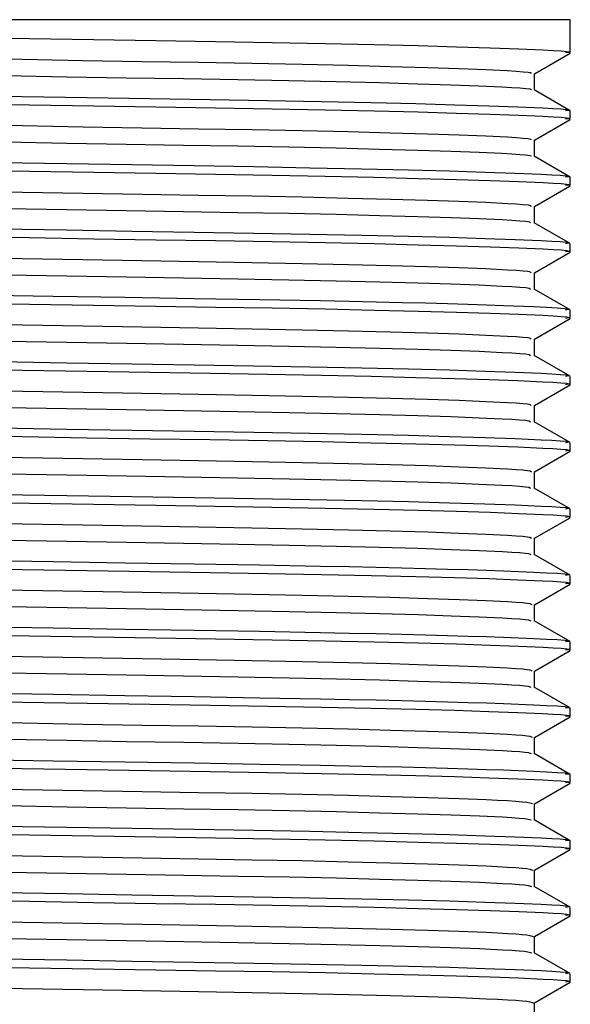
# Model space of a CAD drawing. Header units: millimetres. Extents: x 262469 to 275208, y -32539 to 9411.
# Tile 313 of 428: x 269240.48 to 269243.18, y -13352.83 to -13347.98. Entities that reach past the tile are written whole.
import ezdxf

# ---------------------------------------------------------------- set-up
doc = ezdxf.new("R2010")
doc.units = ezdxf.units.MM
doc.header["$LTSCALE"] = 100
doc.layers.add('$ IE_TELETECHNIKA', color=5, linetype='Continuous', lineweight=30)

msp = doc.modelspace()

# ---------------------------------------------------------------- linework, layer by layer
at = {"layer": '$ IE_TELETECHNIKA', "color": 7, "linetype": 'Continuous'}
for p, q in [((269243.1836, -13347.9838), (269236.4876, -13347.9838)), ((269243.1836, -13348.1472), (269243.1836, -13347.9838)), ((269243.0069, -13348.2498), (269243.1826, -13348.1483)), ((269242.9885, -13348.2439), (269242.9895, -13348.2492)), ((269243.0069, -13348.3302), (269243.0069, -13348.2492)), ((269243.1826, -13348.4317), (269243.0057, -13348.3296)), ((269243.1836, -13348.4738), (269243.1836, -13348.433)), ((269243.0069, -13348.5764), (269243.1826, -13348.4749)), ((269243.0069, -13348.6568), (269243.0069, -13348.5757)), ((269243.1826, -13348.7582), (269243.0057, -13348.6561)), ((269243.1836, -13348.8004), (269243.1836, -13348.7595)), ((269243.0069, -13348.9029), (269243.1826, -13348.8014)), ((269243.0069, -13348.9833), (269243.0069, -13348.9023)), ((269243.1826, -13349.0848), (269243.0057, -13348.9827)), ((269243.1836, -13349.1269), (269243.1836, -13349.0861)), ((269243.0069, -13349.2295), (269243.1826, -13349.128)), ((269243.0069, -13349.3099), (269243.0069, -13349.2289)), ((269243.1826, -13349.4114), (269243.0057, -13349.3093)), ((269243.1836, -13349.4535), (269243.1836, -13349.4127)), ((269243.0069, -13349.5561), (269243.1826, -13349.4546)), ((269243.0069, -13349.6365), (269243.0069, -13349.5555)), ((269243.1826, -13349.738), (269243.0057, -13349.6358)), ((269243.1836, -13349.7801), (269243.1836, -13349.7392)), ((269243.0069, -13349.8826), (269243.1826, -13349.7812)), ((269243.0069, -13349.9631), (269243.0069, -13349.882)), ((269243.1826, -13350.0645), (269243.0057, -13349.9624)), ((269243.1836, -13350.1066), (269243.1836, -13350.0658)), ((269243.0069, -13350.2092), (269243.1826, -13350.1077)), ((269243.0069, -13350.2896), (269243.0069, -13350.2086)), ((269243.1826, -13350.3911), (269243.0057, -13350.289)), ((269243.1836, -13350.4332), (269243.1836, -13350.3924)), ((269243.0069, -13350.5358), (269243.1826, -13350.4343)), ((269243.0069, -13350.6162), (269243.0069, -13350.5352)), ((269243.1826, -13350.7177), (269243.0057, -13350.6155)), ((269243.1836, -13350.7598), (269243.1836, -13350.719)), ((269243.0069, -13350.8624), (269243.1826, -13350.7609)), ((269243.0069, -13350.9428), (269243.0069, -13350.8618)), ((269243.1826, -13351.0442), (269243.0057, -13350.9421)), ((269243.1836, -13351.0863), (269243.1836, -13351.0455)), ((269243.0069, -13351.1889), (269243.1826, -13351.0874)), ((269243.0069, -13351.2693), (269243.0069, -13351.1883)), ((269243.1826, -13351.3708), (269243.0057, -13351.2687)), ((269243.0069, -13351.5155), (269243.1826, -13351.414)), ((269243.1836, -13351.4129), (269243.1836, -13351.3721)), ((269243.0069, -13351.5959), (269243.0069, -13351.5149)), ((269243.1826, -13351.6974), (269243.0057, -13351.5953)), ((269243.1836, -13351.7395), (269243.1836, -13351.6987)), ((269243.0069, -13351.8421), (269243.1826, -13351.7406)), ((269243.0069, -13351.9225), (269243.0069, -13351.8415)), ((269243.1826, -13352.024), (269243.0057, -13351.9218)), ((269243.1836, -13352.0661), (269243.1836, -13352.0252)), ((269243.0069, -13352.1687), (269243.1826, -13352.0672)), ((269243.0069, -13352.2491), (269243.0069, -13352.168)), ((269243.1826, -13352.3505), (269243.0057, -13352.2484)), ((269243.1836, -13352.3926), (269243.1836, -13352.3518)), ((269243.0069, -13352.4952), (269243.1826, -13352.3937)), ((269243.0069, -13352.5756), (269243.0069, -13352.4946)), ((269243.1826, -13352.6771), (269243.0057, -13352.575)), ((269243.0069, -13352.8218), (269243.1826, -13352.7203)), ((269243.1836, -13352.7192), (269243.1836, -13352.6784)), ((269243.0069, -13352.9022), (269243.0069, -13352.8212))]:
    msp.add_line(p, q, dxfattribs=at)
for points in [[(269239.8771, -13348.0662), (269240.5245, -13348.0767), (269240.8396, -13348.0818), (269241.1451, -13348.0866), (269241.4384, -13348.0914), (269241.717, -13348.0962), (269241.9782, -13348.1011), (269242.2186, -13348.1062), (269242.4349, -13348.1113), (269242.6245, -13348.1166), (269242.7889, -13348.1219), (269242.9304, -13348.1272), (269243.0504, -13348.1324), (269243.0994, -13348.1349), (269243.1386, -13348.1374), (269243.1658, -13348.1399), (269243.179, -13348.1424), (269243.1764, -13348.1448), (269243.1603, -13348.1472)], [(269239.8755, -13348.1682), (269240.4885, -13348.1788), (269240.7872, -13348.1839), (269241.0769, -13348.1888), (269241.3548, -13348.1936), (269241.6182, -13348.1983), (269241.8647, -13348.2032), (269242.0921, -13348.2082), (269242.2984, -13348.2134), (269242.4811, -13348.2187), (269242.6376, -13348.224), (269242.768, -13348.2292), (269242.874, -13348.2345), (269242.9172, -13348.237), (269242.952, -13348.2396), (269242.9769, -13348.242), (269242.9903, -13348.2445), (269242.9895, -13348.2492)], [(269240.4076, -13348.259), (269240.708, -13348.2642), (269241.0002, -13348.2692), (269241.2813, -13348.2739), (269241.5488, -13348.2786), (269241.7999, -13348.2835), (269242.0326, -13348.2885), (269242.2447, -13348.2936), (269242.434, -13348.2989), (269242.5976, -13348.3042), (269242.7346, -13348.3094), (269242.8474, -13348.3147), (269242.8951, -13348.3173), (269242.9352, -13348.3198), (269242.9658, -13348.3223), (269242.9849, -13348.3248), (269242.9913, -13348.3272), (269242.9893, -13348.3295)], [(269239.8353, -13348.3512), (269240.4886, -13348.3619), (269240.8072, -13348.367), (269241.1162, -13348.3719), (269241.4131, -13348.3768), (269241.6952, -13348.3816), (269241.96, -13348.3865), (269242.2039, -13348.3916), (269242.4235, -13348.3968), (269242.616, -13348.4021), (269242.7827, -13348.4074), (269242.9262, -13348.4128), (269243.0478, -13348.418), (269243.0976, -13348.4205), (269243.1375, -13348.4231), (269243.1653, -13348.4256), (269243.179, -13348.4281), (269243.1765, -13348.4305), (269243.1603, -13348.433)], [(269239.8773, -13348.3927), (269240.5246, -13348.4033), (269240.8398, -13348.4084), (269241.1452, -13348.4132), (269241.4385, -13348.418), (269241.7171, -13348.4228), (269241.9782, -13348.4277), (269242.2187, -13348.4327), (269242.4349, -13348.4379), (269242.6246, -13348.4432), (269242.7889, -13348.4485), (269242.9304, -13348.4537), (269243.0504, -13348.4589), (269243.0994, -13348.4615), (269243.1386, -13348.464), (269243.1658, -13348.4665), (269243.179, -13348.4689), (269243.1764, -13348.4714), (269243.1603, -13348.4738)], [(269239.8759, -13348.4948), (269240.4889, -13348.5053), (269240.7876, -13348.5105), (269241.0772, -13348.5154), (269241.3551, -13348.5201), (269241.6185, -13348.5248), (269241.8649, -13348.5297), (269242.0923, -13348.5348), (269242.2986, -13348.54), (269242.4811, -13348.5452), (269242.6377, -13348.5505), (269242.7682, -13348.5558), (269242.8743, -13348.561), (269242.9173, -13348.5636), (269242.9518, -13348.5661), (269242.9763, -13348.5686), (269242.9894, -13348.571), (269242.9897, -13348.5757)], [(269240.4075, -13348.5856), (269240.708, -13348.5907), (269241.0002, -13348.5957), (269241.2813, -13348.6005), (269241.5488, -13348.6052), (269241.7999, -13348.61), (269242.0326, -13348.615), (269242.2448, -13348.6202), (269242.434, -13348.6254), (269242.5975, -13348.6307), (269242.7347, -13348.636), (269242.8478, -13348.6413), (269242.8954, -13348.6438), (269242.9351, -13348.6464), (269242.9653, -13348.6489), (269242.984, -13348.6514), (269242.9902, -13348.6537), (269242.9889, -13348.6561)], [(269240.378, -13348.6867), (269240.707, -13348.692), (269241.0268, -13348.6971), (269241.3347, -13348.702), (269241.6279, -13348.707), (269241.9035, -13348.712), (269242.158, -13348.7172), (269242.3878, -13348.7225), (269242.5895, -13348.7279), (269242.7637, -13348.7334), (269242.9132, -13348.7388), (269243.0398, -13348.7442), (269243.0921, -13348.7468), (269243.1341, -13348.7494), (269243.1637, -13348.752), (269243.1786, -13348.7545), (269243.1767, -13348.757), (269243.1603, -13348.7595)], [(269239.8772, -13348.7193), (269240.5245, -13348.7299), (269240.8397, -13348.7349), (269241.1452, -13348.7398), (269241.4384, -13348.7446), (269241.717, -13348.7494), (269241.9782, -13348.7543), (269242.2186, -13348.7593), (269242.4349, -13348.7645), (269242.6245, -13348.7697), (269242.7889, -13348.775), (269242.9304, -13348.7803), (269243.0504, -13348.7855), (269243.0994, -13348.788), (269243.1386, -13348.7906), (269243.1658, -13348.7931), (269243.179, -13348.7955), (269243.1764, -13348.7979), (269243.1603, -13348.8004)], [(269239.8763, -13348.8214), (269240.4893, -13348.8319), (269240.7879, -13348.837), (269241.0775, -13348.842), (269241.3553, -13348.8467), (269241.6186, -13348.8514), (269241.8651, -13348.8563), (269242.0925, -13348.8614), (269242.2987, -13348.8665), (269242.4812, -13348.8718), (269242.6377, -13348.8771), (269242.7684, -13348.8824), (269242.8745, -13348.8876), (269242.9173, -13348.8902), (269242.9515, -13348.8927), (269242.9757, -13348.8952), (269242.9886, -13348.8976), (269242.9899, -13348.9023)], [(269240.4076, -13348.9121), (269240.7081, -13348.9173), (269241.0003, -13348.9223), (269241.2814, -13348.9271), (269241.5489, -13348.9318), (269241.8, -13348.9366), (269242.0327, -13348.9416), (269242.2449, -13348.9468), (269242.4341, -13348.952), (269242.5975, -13348.9573), (269242.7349, -13348.9626), (269242.8481, -13348.9678), (269242.8956, -13348.9704), (269242.9351, -13348.973), (269242.9648, -13348.9755), (269242.9831, -13348.9779), (269242.9886, -13348.9827)], [(269240.378, -13349.0132), (269240.7069, -13349.0186), (269241.0268, -13349.0237), (269241.3347, -13349.0286), (269241.6278, -13349.0335), (269241.9035, -13349.0386), (269242.158, -13349.0437), (269242.3878, -13349.049), (269242.5895, -13349.0544), (269242.7637, -13349.0599), (269242.9132, -13349.0654), (269243.0398, -13349.0707), (269243.0921, -13349.0734), (269243.1341, -13349.076), (269243.1637, -13349.0785), (269243.1786, -13349.0811), (269243.1767, -13349.0836), (269243.1603, -13349.0861)], [(269239.8772, -13349.0459), (269240.5245, -13349.0564), (269240.8397, -13349.0615), (269241.1452, -13349.0664), (269241.4384, -13349.0711), (269241.717, -13349.0759), (269241.9782, -13349.0808), (269242.2186, -13349.0859), (269242.4349, -13349.091), (269242.6245, -13349.0963), (269242.7889, -13349.1016), (269242.9304, -13349.1069), (269243.0504, -13349.1121), (269243.0994, -13349.1146), (269243.1386, -13349.1171), (269243.1658, -13349.1196), (269243.179, -13349.1221), (269243.1764, -13349.1245), (269243.1603, -13349.1269)], [(269239.8753, -13349.1479), (269240.4884, -13349.1585), (269240.7871, -13349.1636), (269241.0768, -13349.1685), (269241.3547, -13349.1733), (269241.6181, -13349.178), (269241.8647, -13349.1829), (269242.0922, -13349.1879), (269242.2984, -13349.1931), (269242.4809, -13349.1984), (269242.6375, -13349.2037), (269242.7684, -13349.2089), (269242.8746, -13349.2142), (269242.9173, -13349.2167), (269242.9512, -13349.2193), (269242.9751, -13349.2217), (269242.9878, -13349.2242), (269242.9903, -13349.2289)], [(269240.4077, -13349.2387), (269240.7082, -13349.2439), (269241.0004, -13349.2489), (269241.2815, -13349.2536), (269241.549, -13349.2584), (269241.8001, -13349.2632), (269242.0328, -13349.2682), (269242.245, -13349.2733), (269242.4341, -13349.2786), (269242.5975, -13349.2839), (269242.735, -13349.2892), (269242.8485, -13349.2944), (269242.8958, -13349.297), (269242.9349, -13349.2995), (269242.9643, -13349.3021), (269242.9821, -13349.3045), (269242.9884, -13349.3092)], [(269239.17, -13349.3201), (269240.64, -13349.3441), (269240.9937, -13349.3497), (269241.3333, -13349.3552), (269241.6551, -13349.3606), (269241.9552, -13349.3661), (269242.0957, -13349.369), (269242.229, -13349.3719), (269242.3544, -13349.3748), (269242.4713, -13349.3777), (269242.5796, -13349.3807), (269242.6794, -13349.3837), (269242.7714, -13349.3868), (269242.8559, -13349.3898), (269243.0042, -13349.3957), (269243.0669, -13349.3986), (269243.1186, -13349.4015), (269243.1562, -13349.4044), (269243.1769, -13349.4072), (269243.1777, -13349.4099), (269243.1603, -13349.4127)], [(269239.8771, -13349.3725), (269240.5244, -13349.383), (269240.8396, -13349.3881), (269241.1451, -13349.3929), (269241.4384, -13349.3977), (269241.717, -13349.4025), (269241.9782, -13349.4074), (269242.2186, -13349.4125), (269242.4349, -13349.4176), (269242.6245, -13349.4229), (269242.7889, -13349.4282), (269242.9304, -13349.4335), (269243.0504, -13349.4386), (269243.0994, -13349.4412), (269243.1386, -13349.4437), (269243.1658, -13349.4462), (269243.179, -13349.4487), (269243.1764, -13349.4511), (269243.1603, -13349.4535)], [(269239.8759, -13349.4745), (269240.4889, -13349.485), (269240.7876, -13349.4902), (269241.0772, -13349.4951), (269241.355, -13349.4998), (269241.6184, -13349.5046), (269241.8649, -13349.5095), (269242.0924, -13349.5145), (269242.2986, -13349.5197), (269242.481, -13349.5249), (269242.6376, -13349.5302), (269242.7686, -13349.5355), (269242.8748, -13349.5407), (269242.9173, -13349.5433), (269242.9509, -13349.5458), (269242.9745, -13349.5483), (269242.987, -13349.5507), (269242.9908, -13349.5554)], [(269240.4078, -13349.5653), (269240.7083, -13349.5705), (269241.0005, -13349.5754), (269241.2816, -13349.5802), (269241.5491, -13349.5849), (269241.8002, -13349.5898), (269242.0329, -13349.5948), (269242.2451, -13349.5999), (269242.4342, -13349.6052), (269242.5976, -13349.6105), (269242.7352, -13349.6157), (269242.8488, -13349.621), (269242.8959, -13349.6236), (269242.9348, -13349.6261), (269242.9637, -13349.6286), (269242.9812, -13349.6311), (269242.9884, -13349.6358)], [(269240.378, -13349.6664), (269240.707, -13349.6717), (269241.0268, -13349.6768), (269241.3347, -13349.6817), (269241.6279, -13349.6867), (269241.9035, -13349.6917), (269242.158, -13349.6969), (269242.3878, -13349.7022), (269242.5895, -13349.7076), (269242.7637, -13349.7131), (269242.9132, -13349.7185), (269243.0398, -13349.7239), (269243.0921, -13349.7265), (269243.1341, -13349.7291), (269243.1637, -13349.7317), (269243.1786, -13349.7342), (269243.1767, -13349.7368), (269243.1603, -13349.7392)], [(269239.8353, -13349.6983), (269240.4886, -13349.709), (269240.8072, -13349.7141), (269241.1162, -13349.719), (269241.4131, -13349.7239), (269241.6952, -13349.7287), (269241.96, -13349.7336), (269242.2039, -13349.7387), (269242.4235, -13349.7439), (269242.616, -13349.7492), (269242.7827, -13349.7545), (269242.9262, -13349.7599), (269243.0478, -13349.7651), (269243.0976, -13349.7677), (269243.1375, -13349.7702), (269243.1653, -13349.7727), (269243.179, -13349.7752), (269243.1765, -13349.7776), (269243.1603, -13349.7801)], [(269239.8762, -13349.8011), (269240.4892, -13349.8116), (269240.7878, -13349.8168), (269241.0774, -13349.8217), (269241.3552, -13349.8264), (269241.6186, -13349.8312), (269241.8651, -13349.836), (269242.0925, -13349.8411), (269242.2987, -13349.8463), (269242.4811, -13349.8515), (269242.6376, -13349.8568), (269242.7688, -13349.8621), (269242.875, -13349.8673), (269242.9172, -13349.8699), (269242.9506, -13349.8724), (269242.9738, -13349.8749), (269242.9864, -13349.8773), (269242.9914, -13349.882)], [(269240.4079, -13349.8919), (269240.7084, -13349.897), (269241.0006, -13349.902), (269241.2817, -13349.9068), (269241.5492, -13349.9115), (269241.8003, -13349.9163), (269242.0331, -13349.9213), (269242.2452, -13349.9265), (269242.4342, -13349.9317), (269242.5976, -13349.937), (269242.7354, -13349.9423), (269242.8491, -13349.9476), (269242.8961, -13349.9502), (269242.9346, -13349.9527), (269242.9632, -13349.9552), (269242.9803, -13349.9576), (269242.9885, -13349.9624)], [(269240.3781, -13349.993), (269240.707, -13349.9983), (269241.0268, -13350.0034), (269241.3347, -13350.0083), (269241.6279, -13350.0133), (269241.9035, -13350.0183), (269242.158, -13350.0234), (269242.3878, -13350.0287), (269242.5895, -13350.0342), (269242.7637, -13350.0396), (269242.9132, -13350.0451), (269243.0398, -13350.0505), (269243.0921, -13350.0531), (269243.1341, -13350.0557), (269243.1637, -13350.0583), (269243.1786, -13350.0608), (269243.1767, -13350.0633), (269243.1603, -13350.0658)], [(269239.8353, -13350.0249), (269240.4886, -13350.0356), (269240.8072, -13350.0407), (269241.1162, -13350.0456), (269241.4131, -13350.0504), (269241.6952, -13350.0553), (269241.96, -13350.0602), (269242.2039, -13350.0653), (269242.4235, -13350.0705), (269242.616, -13350.0758), (269242.7827, -13350.0811), (269242.9262, -13350.0864), (269243.0478, -13350.0917), (269243.0976, -13350.0942), (269243.1375, -13350.0968), (269243.1653, -13350.0993), (269243.179, -13350.1018), (269243.1765, -13350.1042), (269243.1603, -13350.1066)], [(269239.8767, -13350.1277), (269240.4896, -13350.1382), (269240.7882, -13350.1433), (269241.0777, -13350.1482), (269241.3555, -13350.153), (269241.6189, -13350.1577), (269241.8653, -13350.1626), (269242.0927, -13350.1676), (269242.2988, -13350.1728), (269242.4811, -13350.1781), (269242.6377, -13350.1834), (269242.769, -13350.1887), (269242.8751, -13350.1939), (269242.9171, -13350.1965), (269242.9502, -13350.199), (269242.9732, -13350.2015), (269242.9858, -13350.2039), (269242.9921, -13350.2086)], [(269240.408, -13350.2184), (269240.7085, -13350.2236), (269241.0007, -13350.2286), (269241.2819, -13350.2334), (269241.5493, -13350.2381), (269241.8005, -13350.2429), (269242.0332, -13350.2479), (269242.2453, -13350.2531), (269242.4343, -13350.2583), (269242.5976, -13350.2636), (269242.7356, -13350.2689), (269242.8494, -13350.2741), (269242.8961, -13350.2767), (269242.9343, -13350.2793), (269242.9626, -13350.2818), (269242.9794, -13350.2842), (269242.9887, -13350.2889)], [(269240.3782, -13350.3195), (269240.7071, -13350.3248), (269241.0269, -13350.3299), (269241.3348, -13350.3349), (269241.6279, -13350.3398), (269241.9035, -13350.3449), (269242.1581, -13350.35), (269242.3878, -13350.3553), (269242.5895, -13350.3607), (269242.7637, -13350.3662), (269242.9132, -13350.3717), (269243.0398, -13350.377), (269243.0921, -13350.3797), (269243.1341, -13350.3823), (269243.1637, -13350.3848), (269243.1786, -13350.3874), (269243.1767, -13350.3899), (269243.1603, -13350.3924)], [(269239.8764, -13350.3522), (269240.5239, -13350.3627), (269240.8391, -13350.3678), (269241.1447, -13350.3726), (269241.438, -13350.3774), (269241.7166, -13350.3822), (269241.9779, -13350.3871), (269242.2184, -13350.3922), (269242.4347, -13350.3973), (269242.6244, -13350.4026), (269242.7888, -13350.4079), (269242.9304, -13350.4132), (269243.0503, -13350.4184), (269243.0994, -13350.4209), (269243.1386, -13350.4234), (269243.1658, -13350.4259), (269243.179, -13350.4284), (269243.1764, -13350.4308), (269243.1603, -13350.4332)], [(269239.8755, -13350.4542), (269240.4886, -13350.4648), (269240.7873, -13350.4699), (269241.077, -13350.4748), (269241.3548, -13350.4796), (269241.6183, -13350.4843), (269241.8648, -13350.4892), (269242.0923, -13350.4942), (269242.2985, -13350.4994), (269242.4808, -13350.5047), (269242.6376, -13350.51), (269242.769, -13350.5152), (269242.8751, -13350.5205), (269242.9169, -13350.523), (269242.9498, -13350.5256), (269242.9726, -13350.528), (269242.9853, -13350.5304), (269242.993, -13350.5351)], [(269240.4081, -13350.545), (269240.7086, -13350.5502), (269241.0008, -13350.5551), (269241.282, -13350.5599), (269241.5494, -13350.5647), (269241.8006, -13350.5695), (269242.0333, -13350.5745), (269242.2454, -13350.5796), (269242.4343, -13350.5849), (269242.5977, -13350.5902), (269242.7358, -13350.5955), (269242.8496, -13350.6007), (269242.8962, -13350.6033), (269242.9341, -13350.6059), (269242.962, -13350.6083), (269242.9786, -13350.6108), (269242.9891, -13350.6155)], [(269239.17, -13350.6264), (269240.64, -13350.6503), (269240.9937, -13350.656), (269241.3333, -13350.6614), (269241.6551, -13350.6669), (269241.9552, -13350.6724), (269242.0957, -13350.6753), (269242.229, -13350.6782), (269242.3544, -13350.6811), (269242.4713, -13350.684), (269242.5796, -13350.687), (269242.6794, -13350.69), (269242.7714, -13350.693), (269242.8559, -13350.6961), (269243.0042, -13350.702), (269243.0669, -13350.7049), (269243.1186, -13350.7078), (269243.1562, -13350.7106), (269243.1769, -13350.7134), (269243.1777, -13350.7162), (269243.1603, -13350.719)], [(269239.8353, -13350.6781), (269240.4886, -13350.6887), (269240.8072, -13350.6938), (269241.1162, -13350.6988), (269241.4131, -13350.7036), (269241.6952, -13350.7084), (269241.96, -13350.7134), (269242.2039, -13350.7184), (269242.4235, -13350.7236), (269242.616, -13350.7289), (269242.7827, -13350.7343), (269242.9262, -13350.7396), (269243.0478, -13350.7448), (269243.0976, -13350.7474), (269243.1375, -13350.7499), (269243.1653, -13350.7524), (269243.179, -13350.7549), (269243.1765, -13350.7574), (269243.1603, -13350.7598)], [(269239.8761, -13350.7808), (269240.4891, -13350.7913), (269240.7877, -13350.7965), (269241.0774, -13350.8014), (269241.3552, -13350.8061), (269241.6186, -13350.8109), (269241.8651, -13350.8158), (269242.0925, -13350.8208), (269242.2986, -13350.826), (269242.4809, -13350.8312), (269242.6377, -13350.8365), (269242.7692, -13350.8418), (269242.8752, -13350.847), (269242.9168, -13350.8496), (269242.9494, -13350.8521), (269242.9719, -13350.8546), (269242.9848, -13350.857), (269242.994, -13350.8617)], [(269240.4082, -13350.8716), (269240.7087, -13350.8768), (269241.0009, -13350.8817), (269241.2821, -13350.8865), (269241.5495, -13350.8912), (269241.8007, -13350.8961), (269242.0334, -13350.9011), (269242.2455, -13350.9062), (269242.4343, -13350.9115), (269242.5978, -13350.9168), (269242.736, -13350.922), (269242.8498, -13350.9273), (269242.8962, -13350.9299), (269242.9338, -13350.9324), (269242.9613, -13350.9349), (269242.9779, -13350.9373), (269242.9895, -13350.9421)], [(269239.17, -13350.9529), (269240.64, -13350.9769), (269240.9937, -13350.9826), (269241.3333, -13350.988), (269241.6551, -13350.9934), (269241.9552, -13350.999), (269242.0957, -13351.0018), (269242.229, -13351.0047), (269242.3544, -13351.0076), (269242.4713, -13351.0106), (269242.5796, -13351.0136), (269242.6794, -13351.0166), (269242.7714, -13351.0196), (269242.8559, -13351.0226), (269243.0042, -13351.0286), (269243.0669, -13351.0315), (269243.1186, -13351.0344), (269243.1562, -13351.0372), (269243.1769, -13351.04), (269243.1777, -13351.0428), (269243.1603, -13351.0455)], [(269239.8771, -13351.0053), (269240.5244, -13351.0159), (269240.8396, -13351.0209), (269241.1451, -13351.0258), (269241.4384, -13351.0306), (269241.717, -13351.0354), (269241.9782, -13351.0403), (269242.2186, -13351.0453), (269242.4349, -13351.0505), (269242.6245, -13351.0557), (269242.7889, -13351.061), (269242.9304, -13351.0663), (269243.0504, -13351.0715), (269243.0994, -13351.074), (269243.1386, -13351.0766), (269243.1658, -13351.079), (269243.179, -13351.0815), (269243.1764, -13351.0839), (269243.1603, -13351.0863)], [(269239.8765, -13351.1074), (269240.4895, -13351.1179), (269240.7881, -13351.123), (269241.0777, -13351.1279), (269241.3554, -13351.1327), (269241.6188, -13351.1375), (269241.8653, -13351.1423), (269242.0927, -13351.1474), (269242.2987, -13351.1525), (269242.481, -13351.1578), (269242.6378, -13351.1631), (269242.7694, -13351.1684), (269242.8752, -13351.1736), (269242.9166, -13351.1762), (269242.949, -13351.1787), (269242.9714, -13351.1812), (269242.9845, -13351.1836), (269242.9951, -13351.1883)], [(269240.4083, -13351.1982), (269240.7088, -13351.2033), (269241.0011, -13351.2083), (269241.2822, -13351.2131), (269241.5496, -13351.2178), (269241.8008, -13351.2227), (269242.0336, -13351.2276), (269242.2456, -13351.2328), (269242.4344, -13351.238), (269242.5978, -13351.2433), (269242.7362, -13351.2486), (269242.85, -13351.2539), (269242.8962, -13351.2565), (269242.9335, -13351.259), (269242.9607, -13351.2615), (269242.9772, -13351.2639), (269242.9901, -13351.2686)], [(269239.17, -13351.2795), (269240.64, -13351.3035), (269240.9937, -13351.3091), (269241.3333, -13351.3146), (269241.6551, -13351.32), (269241.9552, -13351.3256), (269242.0957, -13351.3284), (269242.229, -13351.3313), (269242.3544, -13351.3342), (269242.4713, -13351.3372), (269242.5796, -13351.3402), (269242.6794, -13351.3432), (269242.7714, -13351.3462), (269242.8559, -13351.3492), (269243.0042, -13351.3551), (269243.0669, -13351.3581), (269243.1186, -13351.3609), (269243.1562, -13351.3638), (269243.1769, -13351.3666), (269243.1777, -13351.3694), (269243.1603, -13351.3721)], [(269239.8353, -13351.3312), (269240.4886, -13351.3419), (269240.8072, -13351.347), (269241.1162, -13351.3519), (269241.4131, -13351.3567), (269241.6952, -13351.3615), (269241.96, -13351.3665), (269242.2039, -13351.3716), (269242.4235, -13351.3767), (269242.616, -13351.382), (269242.7827, -13351.3874), (269242.9262, -13351.3927), (269243.0478, -13351.3979), (269243.0976, -13351.4005), (269243.1375, -13351.4031), (269243.1653, -13351.4056), (269243.179, -13351.408), (269243.1765, -13351.4105), (269243.1603, -13351.4129)], [(269239.8769, -13351.434), (269240.4898, -13351.4445), (269240.7883, -13351.4496), (269241.0779, -13351.4545), (269241.3557, -13351.4593), (269241.619, -13351.4641), (269241.8654, -13351.4689), (269242.0928, -13351.4739), (269242.2988, -13351.4791), (269242.481, -13351.4844), (269242.6378, -13351.4897), (269242.7696, -13351.495), (269242.8752, -13351.5002), (269242.9164, -13351.5028), (269242.9486, -13351.5053), (269242.9708, -13351.5077), (269242.9843, -13351.5101), (269242.9964, -13351.5148)], [(269240.4084, -13351.5247), (269240.709, -13351.5299), (269241.0012, -13351.5349), (269241.2824, -13351.5397), (269241.5498, -13351.5444), (269241.8009, -13351.5492), (269242.0337, -13351.5542), (269242.2457, -13351.5593), (269242.4345, -13351.5646), (269242.5979, -13351.5699), (269242.7364, -13351.5752), (269242.8502, -13351.5804), (269242.8961, -13351.583), (269242.9331, -13351.5856), (269242.9601, -13351.5881), (269242.9766, -13351.5905), (269242.9909, -13351.5952)], [(269239.17, -13351.6061), (269240.64, -13351.63), (269240.9937, -13351.6357), (269241.3333, -13351.6412), (269241.6551, -13351.6466), (269241.9552, -13351.6521), (269242.0957, -13351.655), (269242.229, -13351.6579), (269242.3544, -13351.6608), (269242.4713, -13351.6637), (269242.5796, -13351.6667), (269242.6794, -13351.6697), (269242.7714, -13351.6728), (269242.8559, -13351.6758), (269243.0042, -13351.6817), (269243.0669, -13351.6846), (269243.1186, -13351.6875), (269243.1562, -13351.6904), (269243.1769, -13351.6932), (269243.1777, -13351.6959), (269243.1603, -13351.6987)], [(269239.8353, -13351.6578), (269240.4886, -13351.6684), (269240.8072, -13351.6735), (269241.1162, -13351.6785), (269241.4131, -13351.6833), (269241.6952, -13351.6881), (269241.96, -13351.6931), (269242.2039, -13351.6981), (269242.4235, -13351.7033), (269242.616, -13351.7086), (269242.7827, -13351.714), (269242.9262, -13351.7193), (269243.0478, -13351.7245), (269243.0976, -13351.7271), (269243.1375, -13351.7296), (269243.1653, -13351.7321), (269243.179, -13351.7346), (269243.1765, -13351.7371), (269243.1603, -13351.7395)], [(269239.8773, -13351.7605), (269240.4901, -13351.7711), (269240.7887, -13351.7762), (269241.0782, -13351.7811), (269241.3559, -13351.7859), (269241.6192, -13351.7906), (269241.8656, -13351.7955), (269242.093, -13351.8005), (269242.2989, -13351.8057), (269242.481, -13351.811), (269242.6379, -13351.8163), (269242.7698, -13351.8215), (269242.8261, -13351.8242), (269242.8752, -13351.8268), (269242.9162, -13351.8293), (269242.9482, -13351.8318), (269242.9703, -13351.8343), (269242.9841, -13351.8367), (269242.9977, -13351.8414)], [(269240.4086, -13351.8513), (269240.7091, -13351.8565), (269241.0013, -13351.8614), (269241.2825, -13351.8662), (269241.5499, -13351.871), (269241.8011, -13351.8758), (269242.0338, -13351.8808), (269242.2458, -13351.8859), (269242.4345, -13351.8912), (269242.598, -13351.8965), (269242.7367, -13351.9018), (269242.8503, -13351.907), (269242.896, -13351.9096), (269242.9328, -13351.9122), (269242.9595, -13351.9146), (269242.9761, -13351.9171), (269242.9917, -13351.9218)], [(269239.8771, -13351.985), (269240.5244, -13351.9956), (269240.8396, -13352.0006), (269241.1451, -13352.0055), (269241.4384, -13352.0103), (269241.717, -13352.0151), (269241.9781, -13352.02), (269242.2186, -13352.025), (269242.4349, -13352.0302), (269242.6245, -13352.0354), (269242.7889, -13352.0408), (269242.9304, -13352.046), (269243.0504, -13352.0512), (269243.0994, -13352.0538), (269243.1386, -13352.0563), (269243.1658, -13352.0588), (269243.179, -13352.0612), (269243.1764, -13352.0637), (269243.1603, -13352.0661)], [(269240.378, -13351.9524), (269240.707, -13351.9577), (269241.0268, -13351.9628), (269241.3347, -13351.9678), (269241.6279, -13351.9727), (269241.9035, -13351.9777), (269242.158, -13351.9829), (269242.3878, -13351.9882), (269242.5895, -13351.9936), (269242.7637, -13351.9991), (269242.9132, -13352.0045), (269243.0398, -13352.0099), (269243.0921, -13352.0125), (269243.1341, -13352.0151), (269243.1637, -13352.0177), (269243.1786, -13352.0202), (269243.1767, -13352.0228), (269243.1603, -13352.0252)], [(269239.8762, -13352.0871), (269240.4892, -13352.0976), (269240.7878, -13352.1027), (269241.0774, -13352.1077), (269241.3552, -13352.1125), (269241.6186, -13352.1172), (269241.8651, -13352.122), (269242.0926, -13352.1271), (269242.2986, -13352.1322), (269242.4808, -13352.1375), (269242.6378, -13352.1428), (269242.7698, -13352.1481), (269242.8261, -13352.1507), (269242.8751, -13352.1533), (269242.9159, -13352.1559), (269242.9477, -13352.1584), (269242.9699, -13352.1609), (269242.9841, -13352.1633), (269242.9992, -13352.168)], [(269240.4087, -13352.1779), (269240.7092, -13352.183), (269241.0015, -13352.188), (269241.2826, -13352.1928), (269241.55, -13352.1976), (269241.8012, -13352.2024), (269242.034, -13352.2073), (269242.2459, -13352.2125), (269242.4346, -13352.2178), (269242.5981, -13352.223), (269242.7369, -13352.2283), (269242.8504, -13352.2336), (269242.8959, -13352.2362), (269242.9324, -13352.2387), (269242.9589, -13352.2412), (269242.9757, -13352.2436), (269242.9927, -13352.2484)], [(269240.3781, -13352.279), (269240.707, -13352.2843), (269241.0268, -13352.2894), (269241.3347, -13352.2943), (269241.6279, -13352.2993), (269241.9035, -13352.3043), (269242.158, -13352.3094), (269242.3878, -13352.3147), (269242.5895, -13352.3202), (269242.7637, -13352.3256), (269242.9132, -13352.3311), (269243.0398, -13352.3365), (269243.0921, -13352.3391), (269243.1341, -13352.3417), (269243.1637, -13352.3443), (269243.1786, -13352.3468), (269243.1767, -13352.3493), (269243.1603, -13352.3518)], [(269239.8771, -13352.3116), (269240.5244, -13352.3221), (269240.8396, -13352.3272), (269241.1451, -13352.3321), (269241.4384, -13352.3368), (269241.717, -13352.3416), (269241.9781, -13352.3466), (269242.2186, -13352.3516), (269242.4349, -13352.3568), (269242.6245, -13352.362), (269242.7889, -13352.3673), (269242.9304, -13352.3726), (269243.0504, -13352.3778), (269243.0994, -13352.3803), (269243.1386, -13352.3828), (269243.1658, -13352.3853), (269243.179, -13352.3878), (269243.1764, -13352.3902), (269243.1603, -13352.3926)], [(269239.8767, -13352.4137), (269240.4896, -13352.4242), (269240.7882, -13352.4293), (269241.0778, -13352.4342), (269241.3555, -13352.439), (269241.6189, -13352.4438), (269241.8654, -13352.4486), (269242.0928, -13352.4536), (269242.2987, -13352.4588), (269242.4808, -13352.4641), (269242.6379, -13352.4694), (269242.7699, -13352.4747), (269242.8262, -13352.4773), (269242.875, -13352.4799), (269242.9157, -13352.4825), (269242.9473, -13352.485), (269242.9695, -13352.4874), (269242.9841, -13352.4898), (269243.0008, -13352.4946)], [(269240.4088, -13352.5045), (269240.7094, -13352.5096), (269241.0016, -13352.5146), (269241.2828, -13352.5194), (269241.5502, -13352.5242), (269241.8013, -13352.529), (269242.0341, -13352.5339), (269242.246, -13352.5391), (269242.4346, -13352.5443), (269242.5983, -13352.5496), (269242.7371, -13352.5549), (269242.8505, -13352.5602), (269242.8958, -13352.5628), (269242.932, -13352.5653), (269242.9583, -13352.5678), (269242.9754, -13352.5702), (269242.9938, -13352.5749)], [(269240.378, -13352.6055), (269240.707, -13352.6108), (269241.0268, -13352.6159), (269241.3347, -13352.6209), (269241.6279, -13352.6258), (269241.9035, -13352.6309), (269242.158, -13352.636), (269242.3878, -13352.6413), (269242.5895, -13352.6467), (269242.7637, -13352.6522), (269242.9132, -13352.6577), (269243.0398, -13352.663), (269243.0921, -13352.6657), (269243.1341, -13352.6683), (269243.1637, -13352.6708), (269243.1786, -13352.6734), (269243.1767, -13352.6759), (269243.1603, -13352.6784)], [(269239.8771, -13352.6382), (269240.5244, -13352.6487), (269240.8396, -13352.6538), (269241.1451, -13352.6586), (269241.4384, -13352.6634), (269241.717, -13352.6682), (269241.9782, -13352.6731), (269242.2186, -13352.6782), (269242.4349, -13352.6833), (269242.6245, -13352.6886), (269242.7889, -13352.6939), (269242.9304, -13352.6992), (269243.0504, -13352.7044), (269243.0994, -13352.7069), (269243.1386, -13352.7094), (269243.1658, -13352.7119), (269243.179, -13352.7144), (269243.1764, -13352.7168), (269243.1603, -13352.7192)], [(269239.877, -13352.7402), (269240.4898, -13352.7508), (269240.7884, -13352.7559), (269241.0779, -13352.7608), (269241.3557, -13352.7656), (269241.619, -13352.7704), (269241.8655, -13352.7752), (269242.0928, -13352.7802), (269242.2987, -13352.7854), (269242.4809, -13352.7907), (269242.638, -13352.796), (269242.7701, -13352.8013), (269242.8262, -13352.8039), (269242.8749, -13352.8065), (269242.9154, -13352.809), (269242.9469, -13352.8116), (269242.9692, -13352.814), (269242.9843, -13352.8164), (269243.0025, -13352.8212)]]:
    msp.add_lwpolyline(points, dxfattribs=at)

doc.saveas('drawing.dxf')
